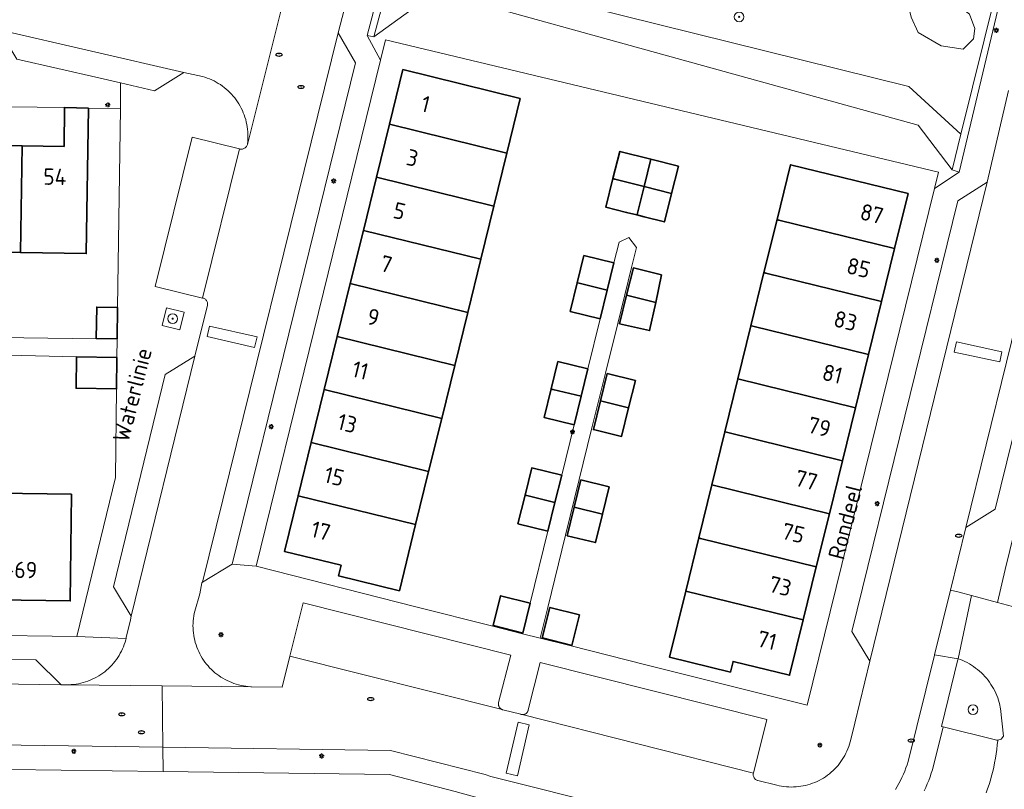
# Model space of a CAD drawing. Header units: metres. Extents: x 152610 to 160096, y 456114 to 462495.
# Tile 841 of 938: x 157775 to 157856, y 461631 to 461695. Entities that reach past the tile are written whole.
import ezdxf
from ezdxf.enums import TextEntityAlignment as Align

# ---------------------------------------------------------------- set-up
doc = ezdxf.new("R2010")
doc.units = ezdxf.units.M
doc.header["$LTSCALE"] = 0.5
doc.layers.get('0').update_dxf_attribs({"linetype": 'CONTINUOUS'})
for name, color, linetype, lineweight in [('B-PV-GR-BEPLANTING_CULTUUR_BOSPLANTSOEN-GV', 251, 'CONTINUOUS', 18), ('B-PV-GR-BEPLANTING_CULTUUR_HEESTERS-GV', 251, 'CONTINUOUS', 18), ('B-PV-GR-BOOM-S', 251, 'CONTINUOUS', 25), ('B-PV-GW-TALUD_KRUIN-G', 251, 'CONTINUOUS', 18), ('B-PV-IE-MEUBILAIR-S', 251, 'CONTINUOUS', 25), ('B-PV-IE-TERREINAFSCHEIDING_KUNSTMATIG_MUUR-GV', 251, 'CONTINUOUS', 18), ('B-PV-OG-BEBOUWING-GV', 6, 'CONTINUOUS', 35), ('B-PV-OG-BEBOUWING-T18', 1, 'CONTINUOUS', 18), ('B-PV-OG-TERREIN_BEGROEID-GV', 251, 'CONTINUOUS', 18), ('B-PV-OG-TOPOGRAFIE-T18', 1, 'CONTINUOUS', 18), ('B-PV-VH-OPENVERHARDING_BETONSTRAATSTEEN-GV', 251, 'CONTINUOUS', 18), ('B-PV-VH-OPENVERHARDING_TEGEL-GV', 251, 'CONTINUOUS', 18)]:
    doc.layers.add(name, color=color, linetype=linetype, lineweight=lineweight)
doc.styles.add('NLCS-ISO', font='NLCS-ISO.ttf')
doc.styles.add('NLCS-ISO-M750-T18', font='NLCS-ISO.ttf', dxfattribs={"height": 1.35})

# ---------------------------------------------------------------- blocks, each defined once
blk = doc.blocks.new('SIE-MEUBILAIR_PAAL_LICHTMAST-SO')
for points in [[(-0.62, 0), (-1, 0)], [(-0.71, 0.71), (-0.44, 0.44)], [(0, 1), (0, 0.62)], [(0.44, 0.44), (0.71, 0.71)], [(1, 0), (0.62, 0)], [(-0.71, -0.71), (-0.44, -0.44)], [(0, -0.62), (0, -1)], [(0.44, -0.44), (0.71, -0.71)]]:
    blk.add_lwpolyline(points)
blk.add_circle((0, 0), 0.5)
blk = doc.blocks.new('SIE-MEUBILAIR_PUT_RIOOLPUT-SO')
blk.add_ellipse((0, 0), major_axis=(1.25, 0), ratio=0.54)
at = {"style": 'NLCS-ISO'}
blk.add_text('ri', height=0.75, dxfattribs=at).set_placement((-0.04, 0.07), align=Align.MIDDLE_CENTER)
blk = doc.blocks.new('SGR-BOOM_GBKN-SO')
at = {"linetype": 'ByBlock', "lineweight": 18}
h = blk.add_hatch(color=0, dxfattribs=at)
h.dxf.hatch_style = 1
edge = h.paths.add_edge_path()
edge.add_arc((0, 0), 0.25, 0, 360)
at = {"color": 0, "linetype": 'ByBlock', "lineweight": 18}
for radius in [2, 0.25]:
    blk.add_circle((0, 0), radius, dxfattribs=at)
at = {"color": 0, "linetype": 'ByBlock', "lineweight": 18, "style": 'NLCS-ISO'}
blk.add_attdef('SOORT', (2.5, 0), '', height=1.5, dxfattribs=at)

msp = doc.modelspace()

# ---------------------------------------------------------------- linework, layer by layer
at = {"layer": 'B-PV-GR-BEPLANTING_CULTUUR_BOSPLANTSOEN-GV', "flags": 128}
msp.add_lwpolyline([(157850.526, 461695.967), (157848.353, 461696.306), (157848.711, 461694.781), (157849.282, 461693.497), (157851.184, 461692.404), (157852.99, 461692.119), (157853.846, 461692.975), (157853.941, 461693.83), (157853.513, 461695.019), (157851.944, 461696.16), (157851.927, 461696.183)], close=True, dxfattribs=at)
at = {"layer": 'B-PV-GR-BEPLANTING_CULTUUR_HEESTERS-GV', "flags": 128}
msp.add_lwpolyline([(157852.756, 461641.866), (157852.563, 461641.937), (157852.546, 461641.866), (157851.2, 461636.359), (157851.343, 461636.311), (157855.649, 461635.251), (157855.742, 461635.227), (157855.837, 461635.221), (157856.121, 461635.321), (157856.297, 461635.564), (157856.063, 461637.825), (157856.045, 461637.924), (157856.002, 461638.125), (157855.951, 461638.325), (157855.893, 461638.523), (157855.827, 461638.718), (157855.753, 461638.91), (157855.672, 461639.1), (157855.584, 461639.286), (157855.488, 461639.468), (157855.386, 461639.647), (157855.276, 461639.822), (157855.16, 461639.992), (157855.038, 461640.158), (157854.909, 461640.319), (157854.774, 461640.474), (157854.633, 461640.625), (157854.486, 461640.769), (157854.334, 461640.908), (157854.176, 461641.041), (157854.014, 461641.168), (157853.847, 461641.288), (157853.675, 461641.402), (157853.499, 461641.509), (157853.318, 461641.609), (157853.134, 461641.702), (157852.947, 461641.788)], close=True, dxfattribs=at)
at = {"layer": 'B-PV-GW-TALUD_KRUIN-G', "flags": 128}
msp.add_lwpolyline([(157852.795, 461685.119), (157848.514, 461689.058), (157810.309, 461698.552), (157805.575, 461697.266)], dxfattribs=at)
at = {"layer": 'B-PV-IE-TERREINAFSCHEIDING_KUNSTMATIG_MUUR-GV', "flags": 128}
for points in [[(157808.276, 461707.518), (157807.717, 461707.654), (157807.552, 461707.023), (157803.95, 461693.247), (157804.492, 461693.156), (157805.575, 461697.266), (157807.41, 461704.23)], [(157856.16, 461696.695), (157855.665, 461696.76), (157852.795, 461685.119), (157852.077, 461682.206), (157852.669, 461682.016), (157856.103, 461696.556)]]:
    msp.add_lwpolyline(points, close=True, dxfattribs=at)
at = {"layer": 'B-PV-OG-BEBOUWING-GV', "flags": 128}
for points in [[(157816.54, 461688.074), (157806.875, 461690.452), (157805.773, 461685.961), (157815.437, 461683.58)], [(157772.24, 461687.418), (157770.464, 461687.445), (157770.293, 461675.447), (157775.422, 461675.374), (157775.547, 461684.17), (157772.196, 461684.221)], [(157780.998, 461687.286), (157779.043, 461687.315), (157778.992, 461684.117), (157775.547, 461684.17), (157775.422, 461675.374), (157780.826, 461675.297)], [(157815.437, 461683.58), (157805.773, 461685.961), (157804.7, 461681.59), (157814.364, 461679.21)], [(157827.294, 461683.071), (157824.735, 461683.718), (157824.166, 461681.468), (157824.313, 461681.433), (157826.726, 461680.823)], [(157829.562, 461682.497), (157827.294, 461683.071), (157826.726, 461680.823), (157828.993, 461680.25)], [(157848.455, 461680.237), (157838.779, 461682.615), (157837.669, 461678.098), (157837.818, 461678.061), (157847.344, 461675.717)], [(157814.364, 461679.21), (157804.7, 461681.59), (157803.626, 461677.21), (157813.289, 461674.83)], [(157824.313, 461681.433), (157824.166, 461681.468), (157823.574, 461679.126), (157825.287, 461678.693), (157826.135, 461678.478), (157826.146, 461678.527), (157826.726, 461680.823)], [(157828.993, 461680.25), (157826.726, 461680.823), (157826.146, 461678.527), (157826.135, 461678.478), (157826.741, 461678.324), (157828.399, 461677.905)], [(157837.818, 461678.061), (157837.669, 461678.098), (157836.596, 461673.727), (157836.743, 461673.691), (157846.27, 461671.347), (157847.344, 461675.717)], [(157813.289, 461674.83), (157803.626, 461677.21), (157802.553, 461672.84), (157812.216, 461670.459)], [(157824.247, 461674.528), (157821.782, 461675.133), (157821.229, 461672.883), (157821.373, 461672.848), (157823.694, 461672.277)], [(157828.17, 461673.545), (157825.848, 461674.119), (157825.291, 461671.868), (157827.684, 461671.277)], [(157836.743, 461673.691), (157836.596, 461673.727), (157835.522, 461669.357), (157835.669, 461669.321), (157845.196, 461666.978), (157846.27, 461671.347)], [(157812.216, 461670.459), (157802.553, 461672.84), (157801.48, 461668.464), (157811.143, 461666.089)], [(157821.373, 461672.848), (157821.229, 461672.883), (157820.651, 461670.532), (157823.116, 461669.925), (157823.694, 461672.277)], [(157827.684, 461671.277), (157825.291, 461671.868), (157824.71, 461669.518), (157827.187, 461668.959)], [(157783.394, 461670.87), (157781.686, 461670.895), (157781.646, 461668.311), (157783.359, 461668.282)], [(157835.669, 461669.321), (157835.522, 461669.357), (157834.448, 461664.986), (157844.122, 461662.607), (157845.196, 461666.978)], [(157811.143, 461666.089), (157801.48, 461668.464), (157800.408, 461664.099), (157810.07, 461661.718)], [(157783.347, 461666.75), (157780.02, 461666.804), (157779.978, 461664.208), (157783.311, 461664.148)], [(157822.101, 461665.794), (157819.636, 461666.4), (157819.082, 461664.15), (157819.225, 461664.115), (157821.548, 461663.545)], [(157826.012, 461664.834), (157823.692, 461665.409), (157823.134, 461663.16), (157825.455, 461662.585)], [(157844.122, 461662.607), (157834.448, 461664.986), (157833.375, 461660.618), (157833.52, 461660.582), (157843.048, 461658.237)], [(157810.07, 461661.718), (157800.408, 461664.099), (157799.336, 461659.728), (157808.997, 461657.349)], [(157819.225, 461664.115), (157819.082, 461664.15), (157818.504, 461661.801), (157820.969, 461661.194), (157821.548, 461663.545)], [(157825.455, 461662.585), (157823.134, 461663.16), (157822.552, 461660.81), (157824.873, 461660.235)], [(157833.52, 461660.582), (157833.375, 461660.618), (157832.301, 461656.247), (157841.974, 461653.867), (157843.048, 461658.237)], [(157808.997, 461657.349), (157799.336, 461659.728), (157798.264, 461655.358), (157807.924, 461652.978)], [(157819.948, 461657.039), (157817.484, 461657.648), (157816.928, 461655.398), (157817.069, 461655.363), (157819.393, 461654.791)], [(157823.854, 461656.093), (157821.531, 461656.664), (157820.979, 461654.412), (157823.302, 461653.843)], [(157779.62, 461655.483), (157769.52, 461655.614), (157769.41, 461646.824), (157779.508, 461646.695)], [(157841.974, 461653.867), (157832.301, 461656.247), (157831.228, 461651.878), (157831.371, 461651.842), (157840.9, 461649.498)], [(157807.924, 461652.978), (157798.264, 461655.358), (157797.136, 461650.763), (157801.798, 461649.625), (157801.585, 461648.747), (157806.588, 461647.534)], [(157817.069, 461655.363), (157816.928, 461655.398), (157816.348, 461653.05), (157818.812, 461652.44), (157819.393, 461654.791)], [(157823.302, 461653.843), (157820.979, 461654.412), (157820.403, 461652.06), (157822.726, 461651.492)], [(157831.371, 461651.842), (157831.228, 461651.878), (157830.154, 461647.507), (157839.826, 461645.128), (157840.9, 461649.498)], [(157839.826, 461645.128), (157830.154, 461647.507), (157828.817, 461642.065), (157833.833, 461640.831), (157834.051, 461641.714), (157838.706, 461640.569)], [(157817.36, 461646.505), (157814.918, 461647.124), (157814.295, 461644.667), (157816.736, 461644.049)], [(157821.418, 461645.537), (157818.973, 461646.157), (157818.339, 461643.645), (157820.782, 461643.027)]]:
    msp.add_lwpolyline(points, close=True, dxfattribs=at)
at = {"layer": 'B-PV-OG-TERREIN_BEGROEID-GV', "flags": 128}
for points in [[(157817.561, 461701.113), (157807.41, 461704.23), (157805.575, 461697.266), (157810.309, 461698.552), (157848.514, 461689.058), (157852.795, 461685.119), (157855.665, 461696.76), (157851.927, 461696.183), (157851.944, 461696.16), (157853.513, 461695.019), (157853.941, 461693.83), (157853.846, 461692.975), (157852.99, 461692.119), (157851.184, 461692.404), (157849.282, 461693.497), (157848.711, 461694.781), (157848.353, 461696.306)], [(157848.514, 461689.058), (157810.309, 461698.552), (157805.575, 461697.266), (157804.492, 461693.156), (157809.608, 461696.875), (157849.276, 461685.883), (157852.077, 461682.206), (157852.795, 461685.119)], [(157849.276, 461685.883), (157809.608, 461696.875), (157804.492, 461693.156), (157803.95, 461693.247), (157805.028, 461691.229), (157805.436, 461692.892), (157850.949, 461682.006), (157850.618, 461680.659), (157852.669, 461682.016), (157852.077, 461682.206)], [(157787.08, 461669.374), (157788.526, 461669.032), (157788.883, 461670.482), (157787.436, 461670.819)]]:
    msp.add_lwpolyline(points, close=True, dxfattribs=at)
at = {"layer": 'B-PV-VH-OPENVERHARDING_BETONSTRAATSTEEN-GV', "flags": 128}
for points in [[(157797.538, 461698.136), (157794.08, 461684.288), (157794.06, 461684.227), (157794.032, 461684.168), (157793.997, 461684.114), (157793.956, 461684.064), (157793.909, 461684.02), (157793.857, 461683.982), (157793.8, 461683.951), (157793.74, 461683.926), (157793.678, 461683.91), (157793.614, 461683.901), (157793.549, 461683.9), (157793.485, 461683.907), (157793.428, 461683.921), (157790.4, 461671.638), (157790.461, 461671.623), (157790.519, 461671.6), (157790.574, 461671.571), (157790.624, 461671.534), (157790.67, 461671.491), (157790.71, 461671.443), (157790.743, 461671.39), (157790.769, 461671.334), (157790.788, 461671.274), (157790.799, 461671.212), (157790.802, 461671.15), (157790.797, 461671.088), (157790.787, 461671.038), (157789.752, 461666.84), (157784.529, 461645.445), (157784.465, 461645.14), (157784.117, 461643.681), (157784.098, 461643.602), (157784.069, 461643.487), (157784.013, 461643.295), (157783.95, 461643.106), (157783.879, 461642.919), (157783.801, 461642.735), (157783.716, 461642.554), (157783.623, 461642.377), (157783.523, 461642.204), (157783.416, 461642.035), (157783.303, 461641.87), (157783.184, 461641.71), (157783.058, 461641.555), (157782.925, 461641.405), (157782.787, 461641.261), (157782.644, 461641.122), (157782.494, 461640.989), (157782.34, 461640.862), (157782.181, 461640.742), (157782.017, 461640.628), (157781.848, 461640.52), (157781.676, 461640.419), (157781.499, 461640.326), (157781.319, 461640.239), (157781.136, 461640.16), (157780.949, 461640.088), (157780.76, 461640.024), (157780.568, 461639.967), (157780.375, 461639.918), (157780.179, 461639.877), (157779.982, 461639.843), (157779.784, 461639.818), (157779.585, 461639.801), (157779.385, 461639.791), (157779.304, 461639.79), (157787.06, 461639.705), (157794.422, 461639.625), (157794.353, 461639.628), (157794.153, 461639.644), (157793.953, 461639.667), (157793.755, 461639.698), (157793.558, 461639.737), (157793.363, 461639.783), (157793.17, 461639.838), (157792.979, 461639.9), (157792.791, 461639.97), (157792.606, 461640.047), (157792.424, 461640.131), (157792.246, 461640.223), (157792.071, 461640.322), (157791.901, 461640.427), (157791.734, 461640.54), (157791.573, 461640.658), (157791.416, 461640.784), (157791.264, 461640.915), (157791.118, 461641.052), (157790.977, 461641.195), (157790.843, 461641.344), (157790.714, 461641.497), (157790.591, 461641.656), (157790.475, 461641.82), (157790.365, 461641.988), (157790.262, 461642.16), (157790.167, 461642.336), (157790.078, 461642.516), (157789.996, 461642.699), (157789.922, 461642.886), (157789.856, 461643.075), (157789.797, 461643.267), (157789.745, 461643.461), (157789.702, 461643.656), (157789.666, 461643.854), (157789.638, 461644.052), (157789.618, 461644.252), (157789.606, 461644.452), (157789.602, 461644.653), (157789.606, 461644.853), (157789.618, 461645.054), (157789.638, 461645.253), (157789.666, 461645.452), (157789.702, 461645.649), (157789.746, 461645.845), (157790.169, 461647.29), (157790.336, 461648.184), (157790.4, 461648.224), (157801.547, 461693.479), (157805.222, 461707.577)], [(157773.629, 461693.713), (157788.856, 461690.209), (157790.394, 461689.877), (157790.587, 461689.819), (157790.778, 461689.754), (157790.966, 461689.681), (157791.152, 461689.601), (157791.334, 461689.514), (157791.512, 461689.419), (157791.686, 461689.317), (157791.856, 461689.209), (157792.022, 461689.094), (157792.183, 461688.972), (157792.339, 461688.844), (157792.49, 461688.71), (157792.635, 461688.57), (157792.775, 461688.425), (157792.909, 461688.274), (157793.037, 461688.118), (157793.159, 461687.957), (157793.274, 461687.791), (157793.382, 461687.621), (157793.484, 461687.446), (157793.578, 461687.268), (157793.666, 461687.087), (157793.746, 461686.901), (157793.819, 461686.713), (157793.884, 461686.522), (157793.942, 461686.329), (157793.992, 461686.133), (157794.034, 461685.936), (157794.068, 461685.737), (157794.095, 461685.537), (157794.113, 461685.336), (157794.124, 461685.135), (157794.126, 461684.933), (157794.12, 461684.731), (157794.107, 461684.53), (157794.085, 461684.329), (157794.08, 461684.288), (157797.538, 461698.136)], [(157856.709, 461688.726), (157854.965, 461681.19), (157845.297, 461641.732), (157844.065, 461636.631), (157843.705, 461635.174), (157843.682, 461635.083), (157843.628, 461634.891), (157843.567, 461634.701), (157843.497, 461634.515), (157843.42, 461634.331), (157843.336, 461634.15), (157843.245, 461633.973), (157843.147, 461633.799), (157843.042, 461633.63), (157842.93, 461633.465), (157842.812, 461633.304), (157842.687, 461633.149), (157842.556, 461632.998), (157842.419, 461632.853), (157842.277, 461632.714), (157842.129, 461632.58), (157841.976, 461632.453), (157841.817, 461632.332), (157841.655, 461632.217), (157841.487, 461632.109), (157841.315, 461632.007), (157841.14, 461631.913), (157840.961, 461631.825), (157840.778, 461631.745), (157840.593, 461631.673), (157840.404, 461631.607), (157840.213, 461631.55), (157840.02, 461631.5), (157839.825, 461631.458), (157839.629, 461631.424), (157839.431, 461631.397), (157839.233, 461631.379), (157839.034, 461631.369), (157838.834, 461631.366), (157838.635, 461631.372), (157838.436, 461631.385), (157838.238, 461631.407), (157838.041, 461631.436), (157837.845, 461631.474), (157837.651, 461631.519), (157836.097, 461631.897), (157836.07, 461631.904), (157836.011, 461631.927), (157835.954, 461631.956), (157835.902, 461631.993), (157835.855, 461632.035), (157835.813, 461632.084), (157835.778, 461632.137), (157835.75, 461632.194), (157835.729, 461632.254), (157835.716, 461632.316), (157835.711, 461632.38), (157835.713, 461632.443), (157835.724, 461632.506), (157816.69, 461637.329), (157816.682, 461637.331), (157816.639, 461637.34), (157816.596, 461637.353), (157816.58, 461637.36), (157815.108, 461637.724), (157815.073, 461637.736), (157815.039, 461637.75), (157797.569, 461642.147), (157796.936, 461639.593), (157794.422, 461639.625), (157787.06, 461639.705), (157787.122, 461634.642), (157805.865, 461634.378), (157813.655, 461632.41), (157814.127, 461632.243), (157824.302, 461629.68)], [(157847.414, 461631.152), (157847.559, 461631.397), (157847.697, 461631.645), (157847.828, 461631.897), (157847.952, 461632.153), (157848.069, 461632.412), (157848.178, 461632.674), (157848.28, 461632.94), (157848.374, 461633.207), (157848.461, 461633.478), (157850.619, 461642.218), (157850.627, 461642.252), (157851.936, 461647.586), (157853.203, 461652.745), (157859.912, 461679.977)], [(157859.926, 461645.456), (157855.826, 461646.563), (157853.684, 461647.141), (157852.563, 461641.937), (157852.756, 461641.866), (157852.947, 461641.788), (157853.134, 461641.702), (157853.318, 461641.609), (157853.499, 461641.509), (157853.675, 461641.402), (157853.847, 461641.288), (157854.014, 461641.168), (157854.176, 461641.041), (157854.334, 461640.908), (157854.486, 461640.769), (157854.633, 461640.625), (157854.774, 461640.474), (157854.909, 461640.319), (157855.038, 461640.158), (157855.16, 461639.992), (157855.276, 461639.822), (157855.386, 461639.647), (157855.488, 461639.468), (157855.584, 461639.286), (157855.672, 461639.1), (157855.753, 461638.91), (157855.827, 461638.718), (157855.893, 461638.523), (157855.951, 461638.325), (157856.002, 461638.125), (157856.045, 461637.924), (157856.063, 461637.825), (157856.297, 461635.564), (157856.121, 461635.321), (157855.837, 461635.221), (157855.835, 461635.198), (157855.799, 461634.829), (157855.755, 461634.462), (157855.702, 461634.096), (157855.642, 461633.731), (157855.574, 461633.367), (157855.499, 461633.005), (157855.415, 461632.645), (157855.324, 461632.286), (157855.225, 461631.93), (157855.118, 461631.576), (157855.003, 461631.224), (157854.881, 461630.875)], [(157732.728, 461635.408), (157787.122, 461634.642), (157787.06, 461639.705), (157779.304, 461639.79), (157779.185, 461639.79), (157779.083, 461639.792), (157778.765, 461639.795), (157733.121, 461640.488)], [(157854.881, 461630.875), (157855.003, 461631.224), (157855.118, 461631.576), (157855.225, 461631.93), (157855.324, 461632.286), (157855.415, 461632.645), (157855.499, 461633.005), (157855.574, 461633.367), (157855.642, 461633.731), (157855.702, 461634.096), (157855.755, 461634.462), (157855.799, 461634.829), (157855.835, 461635.198), (157855.837, 461635.221), (157855.742, 461635.227), (157855.649, 461635.251), (157851.343, 461636.311), (157850.462, 461632.793), (157850.365, 461632.495), (157850.261, 461632.2), (157850.149, 461631.908), (157850.03, 461631.619), (157849.903, 461631.333), (157849.769, 461631.05)]]:
    msp.add_lwpolyline(points, dxfattribs=at)
for points in [[(157788.856, 461690.209), (157773.629, 461693.713), (157775.118, 461691.305), (157781.849, 461689.768), (157783.637, 461689.355), (157786.437, 461688.708)], [(157802.971, 461691), (157801.547, 461693.479), (157790.4, 461648.224), (157792.817, 461649.717)], [(157793.428, 461683.921), (157789.53, 461684.884), (157786.503, 461672.595), (157790.4, 461671.638)], [(157845.297, 461641.732), (157854.965, 461681.19), (157852.557, 461679.651), (157843.834, 461644.18)], [(157861.359, 461677.538), (157859.912, 461679.977), (157853.203, 461652.745), (157855.617, 461654.238)], [(157794.873, 461668.44), (157790.971, 461669.328), (157790.773, 461668.456), (157794.674, 461667.568)], [(157790.773, 461668.456), (157790.971, 461669.328), (157794.873, 461668.44), (157794.674, 461667.568)], [(157856.172, 461667.217), (157852.438, 461668.021), (157852.259, 461667.189), (157855.993, 461666.386)], [(157852.259, 461667.189), (157852.438, 461668.021), (157856.172, 461667.217), (157855.993, 461666.386)], [(157784.529, 461645.445), (157789.752, 461666.84), (157787.328, 461665.344), (157783.052, 461647.843)], [(157815.765, 461642.228), (157798.66, 461646.549), (157797.569, 461642.147), (157815.039, 461637.75), (157815.031, 461637.754), (157815.023, 461637.758), (157815.015, 461637.762), (157815.007, 461637.766), (157814.999, 461637.771), (157814.991, 461637.775), (157814.984, 461637.78), (157814.976, 461637.784), (157814.969, 461637.789), (157814.961, 461637.794), (157814.954, 461637.799), (157814.947, 461637.805), (157814.94, 461637.81), (157814.933, 461637.816), (157814.926, 461637.821), (157814.919, 461637.827), (157814.912, 461637.833), (157814.905, 461637.839), (157814.899, 461637.845), (157814.892, 461637.852), (157814.886, 461637.858), (157814.88, 461637.864), (157814.874, 461637.871), (157814.868, 461637.878), (157814.862, 461637.884), (157814.856, 461637.891), (157814.85, 461637.898), (157814.845, 461637.905), (157814.84, 461637.912), (157814.834, 461637.92), (157814.829, 461637.927), (157814.824, 461637.935), (157814.819, 461637.942), (157814.815, 461637.95), (157814.81, 461637.957), (157814.806, 461637.965), (157814.801, 461637.973), (157814.797, 461637.981), (157814.793, 461637.989), (157814.785, 461638.005), (157814.782, 461638.013), (157814.778, 461638.022), (157814.775, 461638.03), (157814.772, 461638.038), (157814.769, 461638.047), (157814.766, 461638.055), (157814.763, 461638.064), (157814.76, 461638.072), (157814.758, 461638.081), (157814.756, 461638.089), (157814.754, 461638.098), (157814.752, 461638.107), (157814.75, 461638.116), (157814.748, 461638.125), (157814.747, 461638.133), (157814.745, 461638.142), (157814.744, 461638.151), (157814.743, 461638.16), (157814.742, 461638.169), (157814.741, 461638.178), (157814.74, 461638.187), (157814.74, 461638.196), (157814.74, 461638.205), (157814.74, 461638.214), (157814.74, 461638.223), (157814.74, 461638.232), (157814.74, 461638.241), (157814.741, 461638.249), (157814.741, 461638.258), (157814.742, 461638.267), (157814.743, 461638.276), (157814.744, 461638.285), (157814.745, 461638.294), (157814.747, 461638.303), (157814.748, 461638.312), (157814.75, 461638.321), (157814.752, 461638.329), (157814.754, 461638.338)], [(157776.664, 461641.836), (157735.101, 461642.431), (157733.121, 461640.488), (157778.765, 461639.795)], [(157836.831, 461636.92), (157818.181, 461641.616), (157817.187, 461637.714), (157817.186, 461637.706), (157817.185, 461637.699), (157817.183, 461637.691), (157817.182, 461637.683), (157817.181, 461637.676), (157817.179, 461637.668), (157817.177, 461637.661), (157817.175, 461637.653), (157817.173, 461637.646), (157817.171, 461637.638), (157817.168, 461637.631), (157817.166, 461637.624), (157817.163, 461637.616), (157817.161, 461637.609), (157817.158, 461637.602), (157817.155, 461637.595), (157817.152, 461637.587), (157817.148, 461637.58), (157817.145, 461637.573), (157817.141, 461637.567), (157817.138, 461637.56), (157817.134, 461637.553), (157817.13, 461637.546), (157817.126, 461637.539), (157817.122, 461637.533), (157817.118, 461637.526), (157817.114, 461637.52), (157817.109, 461637.513), (157817.105, 461637.507), (157817.1, 461637.501), (157817.095, 461637.495), (157817.091, 461637.489), (157817.085, 461637.483), (157817.08, 461637.477), (157817.075, 461637.471), (157817.07, 461637.465), (157817.065, 461637.46), (157817.059, 461637.454), (157817.054, 461637.449), (157817.048, 461637.444), (157817.042, 461637.438), (157817.036, 461637.433), (157817.03, 461637.428), (157817.024, 461637.423), (157817.018, 461637.418), (157817.015, 461637.416), (157817.012, 461637.414), (157817.006, 461637.409), (157816.999, 461637.405), (157816.993, 461637.4), (157816.987, 461637.396), (157816.98, 461637.392), (157816.973, 461637.388), (157816.967, 461637.384), (157816.96, 461637.38), (157816.953, 461637.377), (157816.946, 461637.373), (157816.939, 461637.37), (157816.932, 461637.366), (157816.925, 461637.363), (157816.918, 461637.36), (157816.911, 461637.357), (157816.903, 461637.354), (157816.896, 461637.352), (157816.889, 461637.349), (157816.881, 461637.347), (157816.874, 461637.345), (157816.867, 461637.342), (157816.859, 461637.34), (157816.852, 461637.339), (157816.844, 461637.337), (157816.836, 461637.335), (157816.829, 461637.334), (157816.821, 461637.332), (157816.813, 461637.331), (157816.806, 461637.33), (157816.798, 461637.329), (157816.79, 461637.328), (157816.783, 461637.328), (157816.775, 461637.327), (157816.767, 461637.327), (157816.759, 461637.326), (157816.752, 461637.326), (157816.744, 461637.326), (157816.736, 461637.326), (157816.728, 461637.327), (157816.721, 461637.327), (157816.713, 461637.328), (157816.705, 461637.328), (157816.697, 461637.329), (157816.69, 461637.329), (157835.724, 461632.506)], [(157817.284, 461636.484), (157816.299, 461632.29), (157815.374, 461632.507), (157816.359, 461636.701)], [(157817.284, 461636.484), (157816.359, 461636.701), (157815.374, 461632.507), (157816.299, 461632.29)]]:
    msp.add_lwpolyline(points, close=True, dxfattribs=at)
at = {"layer": 'B-PV-VH-OPENVERHARDING_TEGEL-GV', "flags": 128}
for points in [[(157805.222, 461707.577), (157801.547, 461693.479), (157802.971, 461691), (157792.817, 461649.717), (157794.8, 461649.546), (157799.546, 461668.883), (157805.028, 461691.229), (157803.95, 461693.247), (157807.552, 461707.023)], [(157864.549, 461699.819), (157862.081, 461689.489), (157859.912, 461679.977), (157861.359, 461677.538), (157855.617, 461654.238), (157853.203, 461652.745), (157851.936, 461647.586), (157852.656, 461647.418), (157853.684, 461647.141), (157855.826, 461646.563), (157856.449, 461649.273), (157863.487, 461677.989), (157863.08, 461678.566), (157862.28, 461679.699), (157865.765, 461694.295), (157865.333, 461694.404), (157866.358, 461698.774)], [(157856.103, 461696.556), (157852.669, 461682.016), (157850.618, 461680.659), (157840.159, 461638.103), (157826.98, 461641.411), (157820.624, 461643.011), (157818.181, 461643.629), (157816.723, 461643.996), (157814.282, 461644.615), (157807.957, 461646.21), (157794.8, 461649.546), (157792.817, 461649.717), (157790.4, 461648.224), (157790.336, 461648.184), (157790.169, 461647.29), (157789.746, 461645.845), (157789.702, 461645.649), (157789.666, 461645.452), (157789.638, 461645.253), (157789.618, 461645.054), (157789.606, 461644.853), (157789.602, 461644.653), (157789.606, 461644.452), (157789.618, 461644.252), (157789.638, 461644.052), (157789.666, 461643.854), (157789.702, 461643.656), (157789.745, 461643.461), (157789.797, 461643.267), (157789.856, 461643.075), (157789.922, 461642.886), (157789.996, 461642.699), (157790.078, 461642.516), (157790.167, 461642.336), (157790.262, 461642.16), (157790.365, 461641.988), (157790.475, 461641.82), (157790.591, 461641.656), (157790.714, 461641.497), (157790.843, 461641.344), (157790.977, 461641.195), (157791.118, 461641.052), (157791.264, 461640.915), (157791.416, 461640.784), (157791.573, 461640.658), (157791.734, 461640.54), (157791.901, 461640.427), (157792.071, 461640.322), (157792.246, 461640.223), (157792.424, 461640.131), (157792.606, 461640.047), (157792.791, 461639.97), (157792.979, 461639.9), (157793.17, 461639.838), (157793.363, 461639.783), (157793.558, 461639.737), (157793.755, 461639.698), (157793.953, 461639.667), (157794.153, 461639.644), (157794.353, 461639.628), (157794.422, 461639.625), (157796.936, 461639.593), (157797.569, 461642.147), (157798.66, 461646.549), (157815.765, 461642.228), (157814.754, 461638.338), (157814.752, 461638.329), (157814.75, 461638.321), (157814.748, 461638.312), (157814.747, 461638.303), (157814.745, 461638.294), (157814.744, 461638.285), (157814.743, 461638.276), (157814.742, 461638.267), (157814.741, 461638.258), (157814.741, 461638.249), (157814.74, 461638.241), (157814.74, 461638.232), (157814.74, 461638.223), (157814.74, 461638.214), (157814.74, 461638.205), (157814.74, 461638.196), (157814.74, 461638.187), (157814.741, 461638.178), (157814.742, 461638.169), (157814.743, 461638.16), (157814.744, 461638.151), (157814.745, 461638.142), (157814.747, 461638.133), (157814.748, 461638.125), (157814.75, 461638.116), (157814.752, 461638.107), (157814.754, 461638.098), (157814.756, 461638.089), (157814.758, 461638.081), (157814.76, 461638.072), (157814.763, 461638.064), (157814.766, 461638.055), (157814.769, 461638.047), (157814.772, 461638.038), (157814.775, 461638.03), (157814.778, 461638.022), (157814.782, 461638.013), (157814.785, 461638.005), (157814.793, 461637.989), (157814.797, 461637.981), (157814.801, 461637.973), (157814.806, 461637.965), (157814.81, 461637.957), (157814.815, 461637.95), (157814.819, 461637.942), (157814.824, 461637.935), (157814.829, 461637.927), (157814.834, 461637.92), (157814.84, 461637.912), (157814.845, 461637.905), (157814.85, 461637.898), (157814.856, 461637.891), (157814.862, 461637.884), (157814.868, 461637.878), (157814.874, 461637.871), (157814.88, 461637.864), (157814.886, 461637.858), (157814.892, 461637.852), (157814.899, 461637.845), (157814.905, 461637.839), (157814.912, 461637.833), (157814.919, 461637.827), (157814.926, 461637.821), (157814.933, 461637.816), (157814.94, 461637.81), (157814.947, 461637.805), (157814.954, 461637.799), (157814.961, 461637.794), (157814.969, 461637.789), (157814.976, 461637.784), (157814.984, 461637.78), (157814.991, 461637.775), (157814.999, 461637.771), (157815.007, 461637.766), (157815.015, 461637.762), (157815.023, 461637.758), (157815.031, 461637.754), (157815.039, 461637.75), (157815.073, 461637.736), (157815.108, 461637.724), (157816.58, 461637.36), (157816.596, 461637.353), (157816.639, 461637.34), (157816.682, 461637.331), (157816.69, 461637.329), (157816.697, 461637.329), (157816.705, 461637.328), (157816.713, 461637.328), (157816.721, 461637.327), (157816.728, 461637.327), (157816.736, 461637.326), (157816.744, 461637.326), (157816.752, 461637.326), (157816.759, 461637.326), (157816.767, 461637.327), (157816.775, 461637.327), (157816.783, 461637.328), (157816.79, 461637.328), (157816.798, 461637.329), (157816.806, 461637.33), (157816.813, 461637.331), (157816.821, 461637.332), (157816.829, 461637.334), (157816.836, 461637.335), (157816.844, 461637.337), (157816.852, 461637.339), (157816.859, 461637.34), (157816.867, 461637.342), (157816.874, 461637.345), (157816.881, 461637.347), (157816.889, 461637.349), (157816.896, 461637.352), (157816.903, 461637.354), (157816.911, 461637.357), (157816.918, 461637.36), (157816.925, 461637.363), (157816.932, 461637.366), (157816.939, 461637.37), (157816.946, 461637.373), (157816.953, 461637.377), (157816.96, 461637.38), (157816.967, 461637.384), (157816.973, 461637.388), (157816.98, 461637.392), (157816.987, 461637.396), (157816.993, 461637.4), (157816.999, 461637.405), (157817.006, 461637.409), (157817.012, 461637.414), (157817.015, 461637.416), (157817.018, 461637.418), (157817.024, 461637.423), (157817.03, 461637.428), (157817.036, 461637.433), (157817.042, 461637.438), (157817.048, 461637.444), (157817.054, 461637.449), (157817.059, 461637.454), (157817.065, 461637.46), (157817.07, 461637.465), (157817.075, 461637.471), (157817.08, 461637.477), (157817.085, 461637.483), (157817.091, 461637.489), (157817.095, 461637.495), (157817.1, 461637.501), (157817.105, 461637.507), (157817.109, 461637.513), (157817.114, 461637.52), (157817.118, 461637.526), (157817.122, 461637.533), (157817.126, 461637.539), (157817.13, 461637.546), (157817.134, 461637.553), (157817.138, 461637.56), (157817.141, 461637.567), (157817.145, 461637.573), (157817.148, 461637.58), (157817.152, 461637.587), (157817.155, 461637.595), (157817.158, 461637.602), (157817.161, 461637.609), (157817.163, 461637.616), (157817.166, 461637.624), (157817.168, 461637.631), (157817.171, 461637.638), (157817.173, 461637.646), (157817.175, 461637.653), (157817.177, 461637.661), (157817.179, 461637.668), (157817.181, 461637.676), (157817.182, 461637.683), (157817.183, 461637.691), (157817.185, 461637.699), (157817.186, 461637.706), (157817.187, 461637.714), (157818.181, 461641.616), (157836.831, 461636.92), (157835.724, 461632.506), (157835.713, 461632.443), (157835.711, 461632.38), (157835.716, 461632.316), (157835.729, 461632.254), (157835.75, 461632.194), (157835.778, 461632.137), (157835.813, 461632.084), (157835.855, 461632.035), (157835.902, 461631.993), (157835.954, 461631.956), (157836.011, 461631.927), (157836.07, 461631.904), (157836.097, 461631.897), (157837.651, 461631.519), (157837.845, 461631.474), (157838.041, 461631.436), (157838.238, 461631.407), (157838.436, 461631.385), (157838.635, 461631.372), (157838.834, 461631.366), (157839.034, 461631.369), (157839.233, 461631.379), (157839.431, 461631.397), (157839.629, 461631.424), (157839.825, 461631.458), (157840.02, 461631.5), (157840.213, 461631.55), (157840.404, 461631.607), (157840.593, 461631.673), (157840.778, 461631.745), (157840.961, 461631.825), (157841.14, 461631.913), (157841.315, 461632.007), (157841.487, 461632.109), (157841.655, 461632.217), (157841.817, 461632.332), (157841.976, 461632.453), (157842.129, 461632.58), (157842.277, 461632.714), (157842.419, 461632.853), (157842.556, 461632.998), (157842.687, 461633.149), (157842.812, 461633.304), (157842.93, 461633.465), (157843.042, 461633.63), (157843.147, 461633.799), (157843.245, 461633.973), (157843.336, 461634.15), (157843.42, 461634.331), (157843.497, 461634.515), (157843.567, 461634.701), (157843.628, 461634.891), (157843.682, 461635.083), (157843.705, 461635.174), (157844.065, 461636.631), (157845.297, 461641.732), (157843.834, 461644.18), (157852.557, 461679.651), (157854.965, 461681.19), (157856.709, 461688.726)], [(157772.24, 461687.418), (157779.043, 461687.315), (157780.998, 461687.286), (157783.627, 461687.239), (157783.637, 461689.355), (157781.849, 461689.768), (157775.118, 461691.305)], [(157856.449, 461649.273), (157855.826, 461646.563), (157859.926, 461645.456)], [(157735.101, 461642.431), (157776.664, 461641.836), (157778.765, 461639.795), (157779.083, 461639.792), (157779.185, 461639.79), (157779.304, 461639.79), (157779.385, 461639.791), (157779.585, 461639.801), (157779.784, 461639.818), (157779.982, 461639.843), (157780.179, 461639.877), (157780.375, 461639.918), (157780.568, 461639.967), (157780.76, 461640.024), (157780.949, 461640.088), (157781.136, 461640.16), (157781.319, 461640.239), (157781.499, 461640.326), (157781.676, 461640.419), (157781.848, 461640.52), (157782.017, 461640.628), (157782.181, 461640.742), (157782.34, 461640.862), (157782.494, 461640.989), (157782.644, 461641.122), (157782.787, 461641.261), (157782.925, 461641.405), (157783.058, 461641.555), (157783.184, 461641.71), (157783.303, 461641.87), (157783.416, 461642.035), (157783.523, 461642.204), (157783.623, 461642.377), (157783.716, 461642.554), (157783.801, 461642.735), (157783.879, 461642.919), (157783.95, 461643.106), (157784.013, 461643.295), (157784.069, 461643.487), (157784.098, 461643.602), (157780.041, 461643.759), (157755.583, 461644.094)], [(157849.769, 461631.05), (157849.903, 461631.333), (157850.03, 461631.619), (157850.149, 461631.908), (157850.261, 461632.2), (157850.365, 461632.495), (157850.462, 461632.793), (157851.343, 461636.311), (157851.2, 461636.359), (157852.546, 461641.866), (157852.563, 461641.937), (157850.627, 461642.252), (157850.619, 461642.218), (157848.461, 461633.478), (157848.374, 461633.207), (157848.28, 461632.94), (157848.178, 461632.674), (157848.069, 461632.412), (157847.952, 461632.153), (157847.828, 461631.897), (157847.697, 461631.645), (157847.559, 461631.397), (157847.414, 461631.152)]]:
    msp.add_lwpolyline(points, dxfattribs=at)
for points in [[(157790.394, 461689.877), (157788.856, 461690.209), (157786.437, 461688.708), (157783.637, 461689.355), (157783.627, 461687.239), (157783.394, 461670.87), (157783.359, 461668.282), (157783.359, 461668.259), (157783.347, 461666.75), (157783.311, 461664.148), (157783.231, 461656.867), (157780.041, 461643.759), (157784.098, 461643.602), (157784.117, 461643.681), (157784.465, 461645.14), (157784.529, 461645.445), (157783.052, 461647.843), (157787.328, 461665.344), (157789.752, 461666.84), (157790.787, 461671.038), (157790.797, 461671.088), (157790.802, 461671.15), (157790.799, 461671.212), (157790.788, 461671.274), (157790.769, 461671.334), (157790.743, 461671.39), (157790.71, 461671.443), (157790.67, 461671.491), (157790.624, 461671.534), (157790.574, 461671.571), (157790.519, 461671.6), (157790.461, 461671.623), (157790.4, 461671.638), (157786.503, 461672.595), (157789.53, 461684.884), (157793.428, 461683.921), (157793.485, 461683.907), (157793.549, 461683.9), (157793.614, 461683.901), (157793.678, 461683.91), (157793.74, 461683.926), (157793.8, 461683.951), (157793.857, 461683.982), (157793.909, 461684.02), (157793.956, 461684.064), (157793.997, 461684.114), (157794.032, 461684.168), (157794.06, 461684.227), (157794.08, 461684.288), (157794.085, 461684.329), (157794.107, 461684.53), (157794.12, 461684.731), (157794.126, 461684.933), (157794.124, 461685.135), (157794.113, 461685.336), (157794.095, 461685.537), (157794.068, 461685.737), (157794.034, 461685.936), (157793.992, 461686.133), (157793.942, 461686.329), (157793.884, 461686.522), (157793.819, 461686.713), (157793.746, 461686.901), (157793.666, 461687.087), (157793.578, 461687.268), (157793.484, 461687.446), (157793.382, 461687.621), (157793.274, 461687.791), (157793.159, 461687.957), (157793.037, 461688.118), (157792.909, 461688.274), (157792.775, 461688.425), (157792.635, 461688.57), (157792.49, 461688.71), (157792.339, 461688.844), (157792.183, 461688.972), (157792.022, 461689.094), (157791.856, 461689.209), (157791.686, 461689.317), (157791.512, 461689.419), (157791.334, 461689.514), (157791.152, 461689.601), (157790.966, 461689.681), (157790.778, 461689.754), (157790.587, 461689.819)], [(157826.115, 461675.808), (157825.481, 461676.623), (157824.677, 461676.249), (157824.247, 461674.528), (157823.694, 461672.277), (157823.116, 461669.925), (157822.101, 461665.794), (157821.548, 461663.545), (157820.969, 461661.194), (157819.948, 461657.039), (157819.393, 461654.791), (157818.812, 461652.44), (157817.36, 461646.505), (157816.736, 461644.049), (157816.723, 461643.996), (157818.181, 461643.629), (157818.819, 461646.14), (157820.261, 461652.095), (157821.388, 461656.699), (157822.409, 461660.845), (157823.548, 461665.445), (157824.565, 461669.551), (157825.703, 461674.155)], [(157787.08, 461669.374), (157787.436, 461670.819), (157788.883, 461670.482), (157788.526, 461669.032)], [(157738.053, 461668.839), (157733.819, 461668.926), (157733.491, 461667.485), (157736.168, 461667.43), (157738.741, 461667.396), (157741.313, 461667.363), (157746.352, 461667.301), (157748.924, 461667.264), (157751.496, 461667.227), (157756.555, 461667.169), (157759.128, 461667.135), (157761.7, 461667.101), (157766.745, 461667.061), (157768.873, 461667.034), (157771, 461667.007), (157780.02, 461666.804), (157783.347, 461666.75), (157783.359, 461668.259), (157781.646, 461668.287), (157761.766, 461668.555), (157758.4, 461668.572), (157741.42, 461668.797)], [(157852.656, 461647.418), (157851.936, 461647.586), (157850.627, 461642.252), (157852.563, 461641.937), (157853.684, 461647.141)], [(157732.728, 461635.408), (157728.174, 461636.007), (157728.123, 461633.977), (157732.568, 461633.389), (157770.336, 461632.871), (157787.146, 461632.643), (157787.122, 461634.642)], [(157805.865, 461634.378), (157787.122, 461634.642), (157787.146, 461632.643), (157805.769, 461632.39), (157811.176, 461630.989), (157813.266, 461630.422), (157821.404, 461628.41), (157824.302, 461629.68), (157814.127, 461632.243), (157813.655, 461632.41)]]:
    msp.add_lwpolyline(points, close=True, dxfattribs=at)

# ---------------------------------------------------------------- block references
at = {"layer": 'B-PV-GR-BOOM-S', "xscale": 0.2, "yscale": 0.2, "zscale": 0.2}
for p in [(157834.549, 461694.79), (157787.93, 461669.934), (157853.803, 461637.745)]:
    msp.add_blockref('SGR-BOOM_GBKN-SO', p, dxfattribs=at)
at = {"layer": 'B-PV-IE-MEUBILAIR-S', "xscale": 0.2, "yscale": 0.2, "zscale": 0.2}
for name, p in [('SIE-MEUBILAIR_PAAL_LICHTMAST-SO', (157855.713, 461693.687)), ('SIE-MEUBILAIR_PUT_RIOOLPUT-SO', (157796.688, 461691.677)), ('SIE-MEUBILAIR_PUT_RIOOLPUT-SO', (157798.495, 461689.017)), ('SIE-MEUBILAIR_PAAL_LICHTMAST-SO', (157782.588, 461687.548)), ('SIE-MEUBILAIR_PAAL_LICHTMAST-SO', (157801.179, 461681.276)), ('SIE-MEUBILAIR_PAAL_LICHTMAST-SO', (157850.824, 461674.741)), ('SIE-MEUBILAIR_PAAL_LICHTMAST-SO', (157796.037, 461661.039)), ('SIE-MEUBILAIR_PAAL_LICHTMAST-SO', (157820.835, 461660.622)), ('SIE-MEUBILAIR_PAAL_LICHTMAST-SO', (157845.906, 461654.706)), ('SIE-MEUBILAIR_PUT_RIOOLPUT-SO', (157852.621, 461652.058)), ('SIE-MEUBILAIR_PAAL_LICHTMAST-SO', (157791.908, 461643.913)), ('SIE-MEUBILAIR_PUT_RIOOLPUT-SO', (157804.23, 461638.611)), ('SIE-MEUBILAIR_PUT_RIOOLPUT-SO', (157783.746, 461637.354)), ('SIE-MEUBILAIR_PUT_RIOOLPUT-SO', (157785.365, 461635.878)), ('SIE-MEUBILAIR_PUT_RIOOLPUT-SO', (157848.714, 461635.196)), ('SIE-MEUBILAIR_PAAL_LICHTMAST-SO', (157779.793, 461634.307)), ('SIE-MEUBILAIR_PAAL_LICHTMAST-SO', (157841.197, 461634.809)), ('SIE-MEUBILAIR_PAAL_LICHTMAST-SO', (157800.189, 461633.924))]:
    msp.add_blockref(name, p, dxfattribs=at)

# ---------------------------------------------------------------- texts
at = {"layer": 'B-PV-OG-BEBOUWING-T18', "style": 'NLCS-ISO-M750-T18'}
for s, rotation, p in [('1', 346.2, (157808.752, 461687.611)), ('3', 346.2, (157807.664, 461683.179)), ('54', 359.1, (157778.239, 461681.628)), ('5', 346.2, (157806.591, 461678.805)), ('87', 346.2, (157845.472, 461678.574)), ('7', 346.2, (157805.517, 461674.429)), ('85', 346.2, (157844.379, 461674.129)), ('9', 346.2, (157804.445, 461670.057)), ('83', 346.2, (157843.305, 461669.759)), ('11', 346.2, (157803.372, 461665.685)), ('81', 346.2, (157842.231, 461665.389)), ('13', 346.2, (157802.3, 461661.318)), ('79', 346.2, (157841.157, 461661.019)), ('15', 346.2, (157801.228, 461656.947)), ('77', 346.2, (157840.083, 461656.649)), ('17', 346.2, (157800.128, 461652.464)), ('75', 346.2, (157839.009, 461652.279)), ('67-69', 359.3, (157774.491, 461649.259)), ('73', 346.2, (157837.935, 461647.91)), ('71', 346.2, (157836.838, 461643.445))]:
    msp.add_text(s, height=1.35, rotation=rotation, dxfattribs=at).set_placement(p, align=Align.MIDDLE)
at = {"layer": 'B-PV-OG-TOPOGRAFIE-T18', "style": 'NLCS-ISO-M750-T18'}
for s, p in [('Waterlinie', (157784.608, 461663.67)), ('Rondeel', (157843.274, 461653.195))]:
    msp.add_text(s, height=1.35, rotation=75.7, dxfattribs=at).set_placement(p, align=Align.MIDDLE)

doc.saveas('drawing.dxf')
